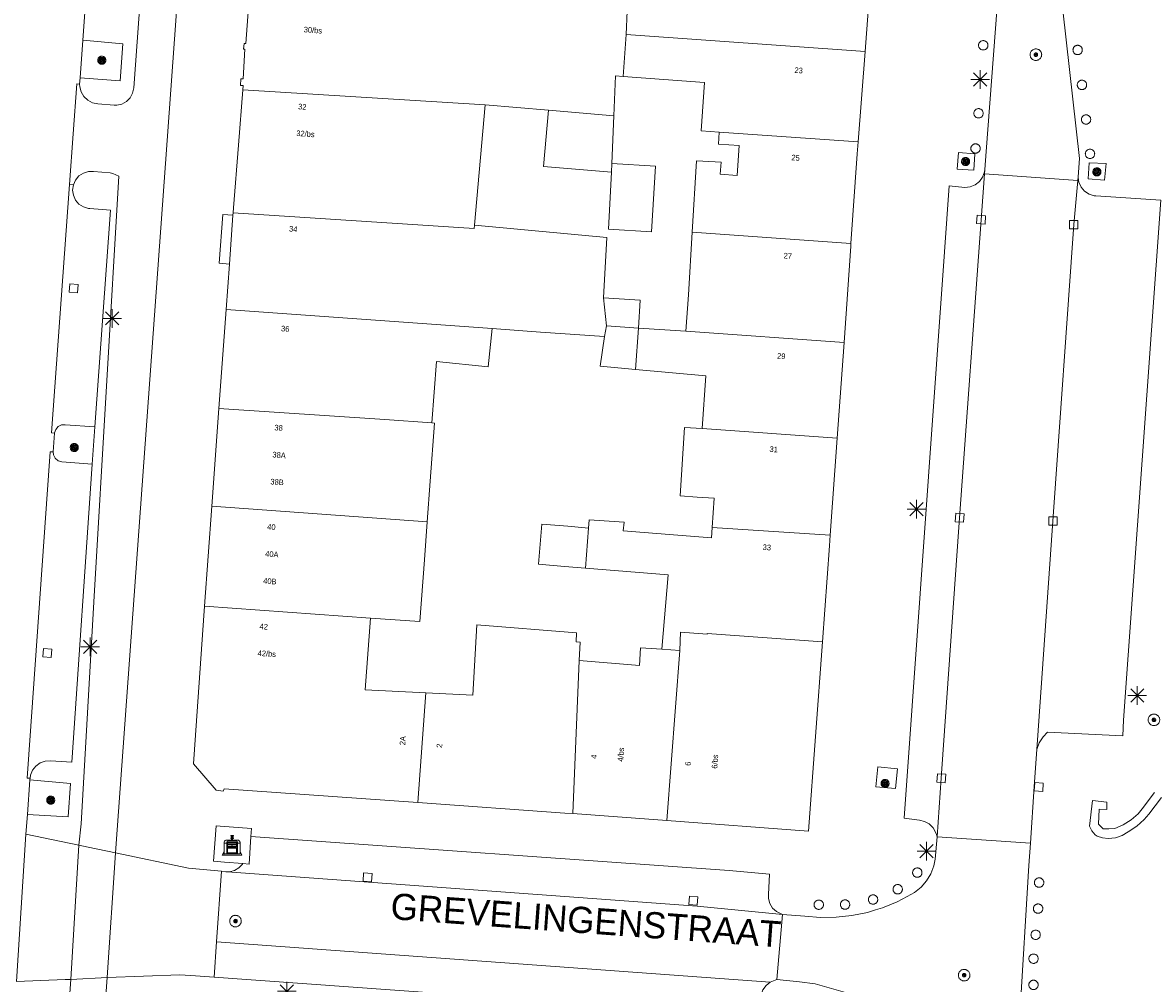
# Model space of a CAD drawing. Header units: metres. Extents: x 135779 to 137489, y 452643 to 455118.
# Tile 309 of 489: x 136289 to 136350, y 454232 to 454284. Entities that reach past the tile are written whole.
import ezdxf
from ezdxf.enums import TextEntityAlignment as Align

# ---------------------------------------------------------------- set-up
doc = ezdxf.new("R2010")
doc.units = ezdxf.units.M
for name, color, linetype, lineweight in [('KTop_BAK_Afval apart plaats', 96, 'Continuous', 13), ('KTop_NAR_Huisnummer (t)', 7, 'Continuous', 13), ('KTop_NAR_Huisnummer tijdelijk (t)', 7, 'Continuous', 13), ('KTop_OBW_Overig Plus', 1, 'Continuous', 13), ('KTop_ORL_Weg_Straatnaam (t)', 7, 'Continuous', 13), ('KTop_PAL_Afsluitpaal', 222, 'Continuous', 13), ('KTop_PAL_Lichtmast', 40, 'Continuous', 13), ('KTop_PND_Grondvlaksituatie van BAG-pand [tachy]', 1, 'Continuous', 13), ('KTop_PND_Pandscheiding', 40, 'Continuous', 13), ('KTop_PUT_Inspectie- of rioolput', 15, 'Continuous', 13), ('KTop_PUT_Kolk', 15, 'Continuous', 13), ('KTop_SHD_Muur', 15, 'Continuous', 13), ('KTop_VGO_Boom', 92, 'Continuous', 13), ('KTop_WGD_Fietspad', 40, 'Continuous', 13), ('KTop_WGD_Parkeervlak', 251, 'Continuous', 13), ('KTop_WGD_Rijbaan_Lokale weg', 251, 'Continuous', 13), ('KTop_WGD_Rijbaan_Lokale weg_verkeersdrempel', 40, 'Continuous', 13), ('KTop_WGD_Voetpad', 251, 'Continuous', 13)]:
    doc.layers.add(name, color=color, linetype=linetype, lineweight=lineweight)
doc.styles.add('Style-ROVU', font='ROVU.shx')
doc.styles.add('Style-ROVUCURSIEF', font='ROVUCURSIEF.shx')

# ---------------------------------------------------------------- blocks, each defined once
blk = doc.blocks.new('BAK_Afval_apart_plaats')
at = {"layer": 'KTop_BAK_Afval apart plaats'}
for p, q in [((-0.43, 0.141), (-0.425, 0.168)), ((-0.43, 0.118), (-0.43, 0.141)), ((-0.29, 0.118), (-0.43, 0.118)), ((-0.43, 0.118), (-0.43, -0.457)), ((-0.29, 0.118), (-0.43, 0.118)), ((-0.425, 0.168), (-0.416, 0.193)), ((-0.416, 0.193), (-0.403, 0.215)), ((-0.403, 0.215), (-0.384, 0.24)), ((-0.384, 0.24), (-0.364, 0.258)), ((-0.364, 0.258), (-0.342, 0.272)), ((-0.342, 0.272), (0, 0.272)), ((-0.282, 0.167), (-0.29, 0.146)), ((-0.282, 0.167), (-0.29, 0.146)), ((-0.29, 0.146), (-0.29, 0.118)), ((-0.29, 0.146), (-0.29, 0.118)), ((-0.29, -0.429), (-0.29, 0.118)), ((-0.29, 0.118), (-0.29, -0.429)), ((-0.273, 0.186), (-0.282, 0.167)), ((-0.273, 0.186), (-0.282, 0.167)), ((-0.248, 0.217), (-0.273, 0.186)), ((-0.248, 0.217), (-0.273, 0.186)), ((0.248, 0.217), (-0.248, 0.217)), ((0.248, 0.217), (-0.248, 0.217)), ((-0.242, 0.081), (-0.242, 0.153)), ((-0.242, 0.153), (0.242, 0.153)), ((0.242, 0.081), (-0.242, 0.081)), ((-0.242, 0.034), (-0.242, 0.081)), ((-0.242, 0.081), (0.242, 0.081)), ((-0.242, -0.059), (-0.242, 0.034)), ((-0.242, 0.034), (0.242, 0.034)), ((0.242, 0.034), (-0.242, 0.034)), ((-0.073, 0.513), (-0.072, 0.515)), ((-0.073, 0.513), (-0.073, 0.49)), ((-0.072, 0.511), (-0.073, 0.513)), ((-0.072, 0.511), (-0.073, 0.513)), ((-0.073, 0.49), (-0.072, 0.488)), ((-0.073, 0.399), (-0.073, 0.376)), ((-0.072, 0.397), (-0.073, 0.399)), ((-0.073, 0.376), (-0.072, 0.374)), ((-0.072, 0.515), (-0.071, 0.516)), ((-0.07, 0.51), (-0.072, 0.511)), ((-0.07, 0.51), (-0.072, 0.511)), ((-0.072, 0.488), (-0.07, 0.486)), ((-0.07, 0.396), (-0.072, 0.397)), ((-0.072, 0.374), (-0.07, 0.373)), ((-0.071, 0.516), (-0.07, 0.517)), ((-0.07, 0.517), (-0.067, 0.519)), ((-0.069, 0.509), (-0.07, 0.51)), ((-0.069, 0.509), (-0.07, 0.51)), ((-0.07, 0.486), (-0.069, 0.485)), ((-0.069, 0.395), (-0.07, 0.396)), ((-0.07, 0.373), (-0.069, 0.371)), ((-0.066, 0.507), (-0.069, 0.509)), ((-0.066, 0.507), (-0.069, 0.509)), ((-0.069, 0.485), (-0.066, 0.484)), ((-0.066, 0.394), (-0.069, 0.395)), ((-0.069, 0.371), (-0.066, 0.37)), ((-0.067, 0.519), (-0.065, 0.52)), ((-0.063, 0.506), (-0.066, 0.507)), ((-0.063, 0.506), (-0.066, 0.507)), ((-0.066, 0.484), (-0.063, 0.483)), ((-0.063, 0.392), (-0.066, 0.394)), ((-0.066, 0.37), (-0.063, 0.369)), ((-0.065, 0.52), (-0.061, 0.521)), ((-0.059, 0.505), (-0.063, 0.506)), ((-0.059, 0.505), (-0.063, 0.506)), ((-0.063, 0.483), (-0.059, 0.482)), ((-0.059, 0.391), (-0.063, 0.392)), ((-0.063, 0.369), (-0.059, 0.368)), ((-0.061, 0.521), (-0.055, 0.523)), ((-0.054, 0.504), (-0.059, 0.505)), ((-0.054, 0.504), (-0.059, 0.505)), ((-0.059, 0.482), (-0.054, 0.481)), ((-0.054, 0.39), (-0.059, 0.391)), ((-0.059, 0.368), (-0.054, 0.367)), ((-0.055, 0.523), (-0.049, 0.524)), ((-0.048, 0.503), (-0.054, 0.504)), ((-0.048, 0.503), (-0.054, 0.504)), ((-0.054, 0.481), (-0.048, 0.48)), ((-0.048, 0.389), (-0.054, 0.39)), ((-0.054, 0.367), (-0.048, 0.366)), ((-0.049, 0.524), (-0.043, 0.525)), ((-0.043, 0.502), (-0.048, 0.503)), ((-0.043, 0.502), (-0.048, 0.503)), ((-0.048, 0.48), (-0.043, 0.479)), ((-0.043, 0.388), (-0.048, 0.389)), ((-0.048, 0.366), (-0.043, 0.365)), ((-0.043, 0.525), (-0.035, 0.526)), ((-0.036, 0.501), (-0.043, 0.502)), ((-0.036, 0.501), (-0.043, 0.502)), ((-0.043, 0.479), (-0.036, 0.478)), ((-0.036, 0.388), (-0.043, 0.388)), ((-0.043, 0.365), (-0.036, 0.364)), ((-0.03, 0.501), (-0.036, 0.501)), ((-0.03, 0.501), (-0.036, 0.501)), ((-0.036, 0.478), (-0.03, 0.478)), ((-0.03, 0.387), (-0.036, 0.388)), ((-0.036, 0.364), (-0.03, 0.364)), ((-0.035, 0.526), (-0.029, 0.527)), ((-0.021, 0.5), (-0.03, 0.501)), ((-0.021, 0.5), (-0.03, 0.501)), ((-0.03, 0.478), (-0.028, 0.478)), ((-0.021, 0.387), (-0.03, 0.387)), ((-0.03, 0.364), (-0.028, 0.364)), ((-0.029, 0.527), (-0.023, 0.527)), ((-0.028, 0.478), (-0.021, 0.477)), ((-0.028, 0.468), (-0.028, 0.478)), ((-0.028, 0.478), (-0.021, 0.477)), ((-0.028, 0.4), (-0.028, 0.468)), ((-0.028, 0.468), (-0.021, 0.468)), ((-0.021, 0.468), (-0.028, 0.468)), ((-0.021, 0.4), (-0.028, 0.4)), ((-0.028, 0.364), (-0.021, 0.363)), ((-0.028, 0.355), (-0.028, 0.364)), ((-0.028, 0.364), (-0.021, 0.363)), ((-0.028, 0.272), (-0.028, 0.355)), ((-0.028, 0.355), (-0.021, 0.354)), ((-0.021, 0.354), (-0.028, 0.355)), ((0.028, 0.272), (-0.028, 0.272)), ((-0.023, 0.527), (-0.013, 0.528)), ((-0.014, 0.5), (-0.021, 0.5)), ((-0.014, 0.5), (-0.021, 0.5)), ((-0.021, 0.477), (-0.014, 0.477)), ((-0.021, 0.477), (-0.014, 0.477)), ((-0.021, 0.468), (-0.014, 0.468)), ((-0.014, 0.468), (-0.021, 0.468)), ((-0.014, 0.399), (-0.021, 0.4)), ((-0.014, 0.386), (-0.021, 0.387)), ((-0.021, 0.363), (-0.014, 0.363)), ((-0.021, 0.363), (-0.014, 0.363)), ((-0.021, 0.354), (-0.014, 0.354)), ((-0.014, 0.354), (-0.021, 0.354)), ((0, 0.5), (-0.014, 0.5)), ((0, 0.5), (-0.014, 0.5)), ((-0.014, 0.477), (0, 0.477)), ((-0.014, 0.477), (0, 0.477)), ((-0.014, 0.468), (0, 0.468)), ((0, 0.468), (-0.014, 0.468)), ((0, 0.399), (-0.014, 0.399)), ((0, 0.386), (-0.014, 0.386)), ((-0.014, 0.363), (0, 0.363)), ((-0.014, 0.363), (0, 0.363)), ((-0.014, 0.354), (0, 0.354)), ((0, 0.354), (-0.014, 0.354)), ((-0.013, 0.528), (-0.005, 0.528)), ((-0.005, 0.528), (0, 0.528)), ((0, 0.528), (0.005, 0.528)), ((0, 0.5), (0, 0.477)), ((0, 0.477), (0, 0.5)), ((0, 0.477), (0, 0.5)), ((0, 0.5), (0.014, 0.5)), ((0.014, 0.5), (0, 0.5)), ((0.014, 0.477), (0, 0.477)), ((0, 0.477), (0.014, 0.477)), ((0.014, 0.468), (0, 0.468)), ((0, 0.468), (0, 0.399)), ((0, 0.468), (0, 0.399)), ((0.014, 0.468), (0, 0.468)), ((0, 0.399), (0.014, 0.399)), ((0, 0.363), (0, 0.386)), ((0, 0.363), (0, 0.386)), ((0, 0.386), (0.014, 0.386)), ((0.014, 0.363), (0, 0.363)), ((0, 0.363), (0.014, 0.363)), ((0, 0.354), (0.014, 0.354)), ((0, 0.272), (0, 0.354)), ((0, 0.354), (0, 0.272)), ((0.014, 0.354), (0, 0.354)), ((0, 0.272), (0.342, 0.272)), ((0.028, 0.272), (0, 0.272)), ((0, 0.272), (0.028, 0.272)), ((0.005, 0.528), (0.013, 0.528)), ((0.013, 0.528), (0.023, 0.527)), ((0.014, 0.5), (0.021, 0.5)), ((0.021, 0.5), (0.014, 0.5)), ((0.021, 0.477), (0.014, 0.477)), ((0.014, 0.477), (0.021, 0.477)), ((0.021, 0.468), (0.014, 0.468)), ((0.021, 0.468), (0.014, 0.468)), ((0.014, 0.399), (0.021, 0.4)), ((0.014, 0.386), (0.021, 0.387)), ((0.021, 0.363), (0.014, 0.363)), ((0.014, 0.363), (0.021, 0.363)), ((0.014, 0.354), (0.021, 0.354)), ((0.021, 0.354), (0.014, 0.354)), ((0.021, 0.5), (0.03, 0.501)), ((0.03, 0.501), (0.021, 0.5)), ((0.028, 0.478), (0.021, 0.477)), ((0.021, 0.477), (0.028, 0.478)), ((0.021, 0.468), (0.028, 0.468)), ((0.028, 0.468), (0.021, 0.468)), ((0.028, 0.468), (0.021, 0.468)), ((0.021, 0.4), (0.028, 0.4)), ((0.021, 0.387), (0.03, 0.387)), ((0.028, 0.364), (0.021, 0.363)), ((0.021, 0.363), (0.028, 0.364)), ((0.021, 0.354), (0.028, 0.355)), ((0.028, 0.355), (0.021, 0.354)), ((0.023, 0.527), (0.029, 0.527)), ((0.03, 0.478), (0.028, 0.478)), ((0.028, 0.478), (0.028, 0.468)), ((0.028, 0.4), (0.028, 0.468)), ((0.03, 0.364), (0.028, 0.364)), ((0.028, 0.364), (0.028, 0.355)), ((0.028, 0.355), (0.028, 0.272)), ((0.029, 0.527), (0.035, 0.526)), ((0.03, 0.501), (0.036, 0.501)), ((0.036, 0.501), (0.03, 0.501)), ((0.036, 0.478), (0.03, 0.478)), ((0.03, 0.387), (0.036, 0.388)), ((0.036, 0.364), (0.03, 0.364)), ((0.035, 0.526), (0.043, 0.525)), ((0.036, 0.501), (0.043, 0.502)), ((0.043, 0.502), (0.036, 0.501)), ((0.043, 0.479), (0.036, 0.478)), ((0.036, 0.388), (0.043, 0.388)), ((0.043, 0.365), (0.036, 0.364)), ((0.043, 0.525), (0.049, 0.524)), ((0.043, 0.502), (0.048, 0.503)), ((0.048, 0.503), (0.043, 0.502)), ((0.048, 0.48), (0.043, 0.479)), ((0.043, 0.388), (0.048, 0.389)), ((0.048, 0.366), (0.043, 0.365)), ((0.048, 0.503), (0.054, 0.504)), ((0.054, 0.504), (0.048, 0.503)), ((0.054, 0.481), (0.048, 0.48)), ((0.048, 0.389), (0.054, 0.39)), ((0.054, 0.367), (0.048, 0.366)), ((0.049, 0.524), (0.055, 0.523)), ((0.054, 0.504), (0.059, 0.505)), ((0.059, 0.505), (0.054, 0.504)), ((0.059, 0.482), (0.054, 0.481)), ((0.054, 0.39), (0.059, 0.391)), ((0.059, 0.368), (0.054, 0.367)), ((0.055, 0.523), (0.061, 0.521)), ((0.059, 0.505), (0.063, 0.506)), ((0.063, 0.506), (0.059, 0.505)), ((0.063, 0.483), (0.059, 0.482)), ((0.059, 0.391), (0.063, 0.392)), ((0.063, 0.369), (0.059, 0.368)), ((0.061, 0.521), (0.065, 0.52)), ((0.063, 0.506), (0.066, 0.507)), ((0.066, 0.507), (0.063, 0.506)), ((0.066, 0.484), (0.063, 0.483)), ((0.063, 0.392), (0.066, 0.394)), ((0.066, 0.37), (0.063, 0.369)), ((0.065, 0.52), (0.067, 0.519)), ((0.066, 0.507), (0.069, 0.509)), ((0.069, 0.509), (0.066, 0.507)), ((0.069, 0.485), (0.066, 0.484)), ((0.066, 0.394), (0.069, 0.395)), ((0.069, 0.371), (0.066, 0.37)), ((0.067, 0.519), (0.07, 0.517)), ((0.069, 0.509), (0.07, 0.51)), ((0.07, 0.51), (0.069, 0.509)), ((0.07, 0.486), (0.069, 0.485)), ((0.069, 0.395), (0.07, 0.396)), ((0.07, 0.373), (0.069, 0.371)), ((0.07, 0.517), (0.071, 0.516)), ((0.07, 0.51), (0.072, 0.511)), ((0.072, 0.511), (0.07, 0.51)), ((0.072, 0.488), (0.07, 0.486)), ((0.07, 0.396), (0.072, 0.397)), ((0.072, 0.374), (0.07, 0.373)), ((0.071, 0.516), (0.072, 0.515)), ((0.072, 0.515), (0.073, 0.513)), ((0.072, 0.511), (0.073, 0.513)), ((0.073, 0.513), (0.072, 0.511)), ((0.073, 0.49), (0.072, 0.488)), ((0.072, 0.397), (0.073, 0.399)), ((0.073, 0.376), (0.072, 0.374)), ((0.073, 0.513), (0.073, 0.49)), ((0.073, 0.399), (0.073, 0.376)), ((0.242, 0.153), (0.242, 0.081)), ((0.242, 0.081), (0.242, 0.034)), ((0.242, 0.034), (0.242, -0.059)), ((0.273, 0.186), (0.248, 0.217)), ((0.273, 0.186), (0.248, 0.217)), ((0.282, 0.167), (0.273, 0.186)), ((0.282, 0.167), (0.273, 0.186)), ((0.29, 0.146), (0.282, 0.167)), ((0.29, 0.146), (0.282, 0.167)), ((0.29, 0.118), (0.29, 0.146)), ((0.29, 0.118), (0.29, 0.146)), ((0.43, 0.118), (0.29, 0.118)), ((0.29, 0.118), (0.29, -0.429)), ((0.43, 0.118), (0.29, 0.118)), ((0.29, -0.429), (0.29, 0.118)), ((0.342, 0.272), (0.364, 0.258)), ((0.364, 0.258), (0.384, 0.24)), ((0.384, 0.24), (0.403, 0.215)), ((0.403, 0.215), (0.416, 0.193)), ((0.416, 0.193), (0.425, 0.168)), ((0.425, 0.168), (0.43, 0.141)), ((0.43, 0.141), (0.43, 0.118)), ((0.43, -0.457), (0.43, 0.118)), ((-0.528, -0.528), (-0.43, -0.332)), ((0.528, -0.528), (-0.528, -0.528)), ((-0.43, -0.332), (-0.43, -0.457)), ((-0.43, -0.457), (0.43, -0.457)), ((-0.43, -0.457), (0.43, -0.457)), ((0.29, -0.429), (-0.29, -0.429)), ((-0.29, -0.429), (0.29, -0.429)), ((0.242, -0.059), (-0.242, -0.059)), ((-0.242, -0.059), (-0.242, -0.092)), ((0.242, -0.059), (-0.242, -0.059)), ((-0.242, -0.092), (0.242, -0.092)), ((-0.242, -0.11), (-0.242, -0.092)), ((-0.242, -0.092), (0.242, -0.092)), ((0.242, -0.11), (-0.242, -0.11)), ((0.242, -0.11), (-0.242, -0.11)), ((-0.242, -0.147), (0.242, -0.147)), ((-0.242, -0.41), (-0.242, -0.147)), ((0.242, -0.41), (-0.242, -0.41)), ((0.242, -0.11), (0.242, -0.059)), ((0.242, -0.092), (0.242, -0.11)), ((0.242, -0.092), (0.242, -0.11)), ((0.242, -0.147), (0.242, -0.41)), ((0.43, -0.457), (0.43, -0.332)), ((0.43, -0.332), (0.528, -0.528))]:
    blk.add_line(p, q, dxfattribs=at)
at = {"layer": 'KTop_BAK_Afval apart plaats', "flags": 128}
blk.add_lwpolyline([(0.029, 0.413), (0.035, 0.412), (0.043, 0.411), (0.049, 0.41), (0.055, 0.409), (0.061, 0.407), (0.065, 0.406), (0.067, 0.405), (0.07, 0.403), (0.071, 0.402), (0.072, 0.401), (0.073, 0.399), (0.072, 0.397), (0.07, 0.396), (0.069, 0.395), (0.066, 0.394), (0.063, 0.392), (0.059, 0.391), (0.054, 0.39), (0.048, 0.389), (0.043, 0.388), (0.036, 0.388), (0.03, 0.387), (0.021, 0.387), (0.014, 0.386), (0, 0.386), (-0.014, 0.386), (-0.021, 0.387), (-0.03, 0.387), (-0.036, 0.388), (-0.043, 0.388), (-0.048, 0.389), (-0.054, 0.39), (-0.059, 0.391), (-0.063, 0.392), (-0.066, 0.394), (-0.069, 0.395), (-0.07, 0.396), (-0.072, 0.397), (-0.073, 0.399), (-0.072, 0.401), (-0.071, 0.402), (-0.07, 0.403), (-0.067, 0.405), (-0.065, 0.406), (-0.061, 0.407), (-0.055, 0.409), (-0.049, 0.41), (-0.043, 0.411), (-0.035, 0.412), (-0.029, 0.413), (-0.028, 0.413), (-0.028, 0.4), (-0.021, 0.4), (-0.014, 0.399), (0, 0.399), (0.014, 0.399), (0.021, 0.4), (0.028, 0.4), (0.028, 0.413), (0.029, 0.413), (0.028, 0.413)], dxfattribs=at)
at = {"layer": 'KTop_BAK_Afval apart plaats'}
for p in [(0, 0), (-0.43, -0.457)]:
    blk.add_point(p, dxfattribs=at)
blk = doc.blocks.new('PAL_Lichtmast')
at = {"layer": 'KTop_PAL_Lichtmast'}
for p, q in [((-0.354, -0.354), (0.354, 0.354)), ((0.354, -0.354), (-0.354, 0.354)), ((0, -0.5), (0, 0.5)), ((-0.5, 0), (0.5, 0))]:
    blk.add_line(p, q, dxfattribs=at)
blk = doc.blocks.new('PAL_Afsluitpaal')
at = {"layer": 'KTop_PAL_Afsluitpaal', "flags": 128}
blk.add_lwpolyline([(0.25, 0), (0.249, 0.026), (0.245, 0.052), (0.238, 0.077), (0.228, 0.102), (0.217, 0.125), (0.202, 0.147), (0.186, 0.167), (0.167, 0.186), (0.147, 0.202), (0.125, 0.217), (0.102, 0.228), (0.077, 0.238), (0.052, 0.245), (0.026, 0.249), (0, 0.25), (-0.026, 0.249), (-0.052, 0.245), (-0.077, 0.238), (-0.102, 0.228), (-0.125, 0.217), (-0.147, 0.202), (-0.167, 0.186), (-0.186, 0.167), (-0.202, 0.147), (-0.217, 0.125), (-0.228, 0.102), (-0.238, 0.077), (-0.245, 0.052), (-0.249, 0.026), (-0.25, 0), (-0.249, -0.026), (-0.245, -0.052), (-0.238, -0.077), (-0.228, -0.102), (-0.217, -0.125), (-0.202, -0.147), (-0.186, -0.167), (-0.167, -0.186), (-0.147, -0.202), (-0.125, -0.217), (-0.102, -0.228), (-0.077, -0.238), (-0.052, -0.245), (-0.026, -0.249), (0, -0.25), (0.026, -0.249), (0.052, -0.245), (0.077, -0.238), (0.102, -0.228), (0.125, -0.217), (0.147, -0.202), (0.167, -0.186), (0.186, -0.167), (0.202, -0.147), (0.217, -0.125), (0.228, -0.102), (0.238, -0.077), (0.245, -0.052), (0.249, -0.026), (0.25, 0)], dxfattribs=at)
blk = doc.blocks.new('PUT_Inspectie-_of_rioolput')
at = {"layer": 'KTop_PUT_Inspectie- of rioolput', "flags": 128}
for points in [[(0.31, 0), (0.308, 0.032), (0.303, 0.064), (0.294, 0.095), (0.283, 0.126), (0.268, 0.155), (0.25, 0.182), (0.23, 0.207), (0.207, 0.23), (0.182, 0.25), (0.154, 0.268), (0.126, 0.283), (0.095, 0.294), (0.064, 0.303), (0.032, 0.308), (0, 0.309), (-0.032, 0.308), (-0.064, 0.303), (-0.096, 0.294), (-0.126, 0.283), (-0.155, 0.268), (-0.182, 0.25), (-0.207, 0.23), (-0.23, 0.207), (-0.25, 0.182), (-0.268, 0.154), (-0.283, 0.126), (-0.294, 0.095), (-0.303, 0.064), (-0.308, 0.032), (-0.309, 0), (-0.308, -0.032), (-0.303, -0.064), (-0.294, -0.096), (-0.283, -0.126), (-0.268, -0.155), (-0.25, -0.182), (-0.23, -0.207), (-0.207, -0.23), (-0.182, -0.25), (-0.155, -0.268), (-0.126, -0.283), (-0.096, -0.294), (-0.064, -0.303), (-0.032, -0.308), (0, -0.309), (0.032, -0.308), (0.064, -0.303), (0.095, -0.294), (0.126, -0.283), (0.155, -0.268), (0.182, -0.25), (0.207, -0.23), (0.23, -0.207), (0.25, -0.182), (0.268, -0.155), (0.283, -0.126), (0.294, -0.096), (0.303, -0.064), (0.308, -0.032), (0.31, 0)], [(0.095, 0), (0.094, 0.009), (0.092, 0.019), (0.09, 0.029), (0.086, 0.038), (0.082, 0.047), (0.076, 0.055), (0.07, 0.063), (0.063, 0.07), (0.055, 0.076), (0.047, 0.082), (0.038, 0.086), (0.029, 0.09), (0.019, 0.092), (0.009, 0.094), (0, 0.094), (-0.01, 0.094), (-0.02, 0.092), (-0.029, 0.09), (-0.039, 0.086), (-0.048, 0.082), (-0.056, 0.076), (-0.064, 0.07), (-0.071, 0.063), (-0.077, 0.055), (-0.082, 0.047), (-0.087, 0.038), (-0.09, 0.029), (-0.093, 0.019), (-0.094, 0.009), (-0.095, 0), (-0.094, -0.01), (-0.093, -0.02), (-0.09, -0.029), (-0.087, -0.039), (-0.082, -0.048), (-0.077, -0.056), (-0.071, -0.064), (-0.064, -0.071), (-0.056, -0.077), (-0.047, -0.082), (-0.039, -0.087), (-0.029, -0.09), (-0.02, -0.093), (-0.01, -0.094), (0, -0.095), (0.009, -0.094), (0.019, -0.093), (0.029, -0.09), (0.038, -0.087), (0.047, -0.082), (0.055, -0.077), (0.063, -0.071), (0.07, -0.064), (0.076, -0.056), (0.082, -0.047), (0.086, -0.039), (0.09, -0.029), (0.092, -0.02), (0.094, -0.01), (0.095, 0)], [(0.035, 0), (0.034, 0.003), (0.034, 0.007), (0.033, 0.01), (0.031, 0.014), (0.03, 0.017), (0.028, 0.02), (0.026, 0.023), (0.023, 0.026), (0.02, 0.028), (0.017, 0.03), (0.014, 0.031), (0.01, 0.033), (0.007, 0.034), (0.003, 0.034), (0, 0.034), (-0.004, 0.034), (-0.007, 0.034), (-0.011, 0.033), (-0.014, 0.031), (-0.018, 0.03), (-0.021, 0.028), (-0.023, 0.026), (-0.026, 0.023), (-0.028, 0.02), (-0.03, 0.017), (-0.032, 0.014), (-0.033, 0.01), (-0.034, 0.007), (-0.035, 0.003), (-0.035, 0), (-0.035, -0.004), (-0.034, -0.007), (-0.033, -0.011), (-0.032, -0.014), (-0.03, -0.018), (-0.028, -0.021), (-0.026, -0.023), (-0.023, -0.026), (-0.021, -0.028), (-0.017, -0.03), (-0.014, -0.032), (-0.011, -0.033), (-0.007, -0.034), (-0.004, -0.035), (0, -0.035), (0.003, -0.035), (0.007, -0.034), (0.01, -0.033), (0.014, -0.032), (0.017, -0.03), (0.02, -0.028), (0.023, -0.026), (0.026, -0.023), (0.028, -0.021), (0.03, -0.017), (0.031, -0.014), (0.033, -0.011), (0.034, -0.007), (0.034, -0.004), (0.035, 0)], [(0.01, 0.02), (0.007, 0.02), (0.005, 0.021), (0.003, 0.022), (0.001, 0.022), (-0.001, 0.022), (-0.004, 0.022), (-0.006, 0.021), (-0.008, 0.02), (-0.01, 0.019), (-0.012, 0.018), (-0.014, 0.017), (-0.016, 0.015), (-0.017, 0.013), (-0.019, 0.012), (-0.02, 0.009), (-0.021, 0.007), (-0.022, 0.005), (-0.022, 0.003), (-0.022, 0.001), (-0.022, -0.001), (-0.022, -0.004), (-0.022, -0.006), (-0.021, -0.008), (-0.02, -0.01), (-0.019, -0.012), (-0.017, -0.014), (-0.016, -0.016), (-0.014, -0.017), (-0.012, -0.019), (-0.01, -0.02), (-0.008, -0.021), (-0.006, -0.022), (-0.003, -0.022), (-0.001, -0.022), (0.001, -0.022), (0.003, -0.022), (0.005, -0.022), (0.008, -0.021), (0.01, -0.02), (0.012, -0.019), (0.014, -0.017), (0.015, -0.016), (0.017, -0.014), (0.018, -0.012), (0.02, -0.01), (0.02, -0.008), (0.021, -0.006), (0.022, -0.003), (0.022, -0.001), (0.022, 0.001), (0.022, 0.003), (0.021, 0.005), (0.02, 0.008), (0.019, 0.01), (0.018, 0.012), (0.017, 0.014), (0.015, 0.015), (0.013, 0.017), (0.012, 0.018), (0.01, 0.02)]]:
    blk.add_lwpolyline(points, dxfattribs=at)
blk = doc.blocks.new('PUT_Kolk')
at = {"layer": 'KTop_PUT_Kolk', "flags": 128}
blk.add_lwpolyline([(0.225, -0.225), (0.225, 0.225), (-0.225, 0.225), (-0.225, -0.225), (0.225, -0.225)], dxfattribs=at)
blk = doc.blocks.new('VGO_Boom')
at = {"layer": 'KTop_VGO_Boom', "flags": 128}
for points in [[(0.215, 0), (0.214, 0.022), (0.21, 0.045), (0.204, 0.066), (0.196, 0.087), (0.186, 0.108), (0.174, 0.126), (0.16, 0.144), (0.144, 0.16), (0.126, 0.174), (0.107, 0.186), (0.087, 0.196), (0.066, 0.204), (0.045, 0.21), (0.022, 0.214), (-0.001, 0.215), (-0.023, 0.214), (-0.045, 0.21), (-0.067, 0.204), (-0.088, 0.196), (-0.108, 0.186), (-0.127, 0.174), (-0.144, 0.16), (-0.16, 0.144), (-0.174, 0.126), (-0.187, 0.107), (-0.197, 0.087), (-0.205, 0.066), (-0.211, 0.045), (-0.214, 0.022), (-0.215, -0.001), (-0.214, -0.023), (-0.211, -0.045), (-0.205, -0.067), (-0.197, -0.088), (-0.187, -0.108), (-0.174, -0.127), (-0.16, -0.144), (-0.144, -0.16), (-0.127, -0.174), (-0.108, -0.187), (-0.088, -0.197), (-0.067, -0.205), (-0.045, -0.211), (-0.023, -0.214), (0, -0.215), (0.022, -0.214), (0.045, -0.211), (0.066, -0.205), (0.087, -0.197), (0.108, -0.187), (0.126, -0.174), (0.144, -0.16), (0.16, -0.144), (0.174, -0.127), (0.186, -0.108), (0.196, -0.088), (0.204, -0.067), (0.21, -0.045), (0.214, -0.023), (0.215, -0.001)], [(0.155, 0), (0.154, 0.016), (0.152, 0.032), (0.147, 0.048), (0.142, 0.063), (0.134, 0.078), (0.125, 0.091), (0.115, 0.104), (0.104, 0.115), (0.091, 0.125), (0.077, 0.134), (0.063, 0.142), (0.048, 0.147), (0.032, 0.152), (0.016, 0.154), (-0.001, 0.155), (-0.017, 0.154), (-0.033, 0.152), (-0.048, 0.147), (-0.064, 0.142), (-0.078, 0.134), (-0.092, 0.125), (-0.104, 0.115), (-0.116, 0.104), (-0.126, 0.091), (-0.135, 0.077), (-0.142, 0.063), (-0.148, 0.048), (-0.152, 0.032), (-0.155, 0.016), (-0.155, -0.001), (-0.155, -0.017), (-0.152, -0.033), (-0.148, -0.048), (-0.142, -0.064), (-0.135, -0.078), (-0.126, -0.092), (-0.116, -0.104), (-0.104, -0.116), (-0.092, -0.126), (-0.078, -0.135), (-0.064, -0.142), (-0.048, -0.148), (-0.033, -0.152), (-0.017, -0.155), (0, -0.155), (0.016, -0.155), (0.032, -0.152), (0.048, -0.148), (0.063, -0.142), (0.078, -0.135), (0.091, -0.126), (0.104, -0.116), (0.115, -0.104), (0.125, -0.092), (0.134, -0.078), (0.142, -0.064), (0.147, -0.048), (0.152, -0.033), (0.154, -0.017), (0.155, -0.001)], [(0.095, 0), (0.094, 0.01), (0.093, 0.02), (0.09, 0.029), (0.087, 0.039), (0.082, 0.048), (0.077, 0.056), (0.071, 0.064), (0.064, 0.071), (0.056, 0.077), (0.047, 0.082), (0.039, 0.087), (0.029, 0.09), (0.02, 0.093), (0.01, 0.094), (-0.001, 0.095), (-0.01, 0.094), (-0.02, 0.093), (-0.03, 0.09), (-0.039, 0.087), (-0.048, 0.082), (-0.056, 0.077), (-0.064, 0.071), (-0.071, 0.064), (-0.077, 0.056), (-0.083, 0.047), (-0.087, 0.039), (-0.091, 0.029), (-0.093, 0.02), (-0.095, 0.01), (-0.095, -0.001), (-0.095, -0.01), (-0.093, -0.02), (-0.091, -0.03), (-0.087, -0.039), (-0.083, -0.048), (-0.077, -0.056), (-0.071, -0.064), (-0.064, -0.071), (-0.056, -0.077), (-0.048, -0.083), (-0.039, -0.087), (-0.03, -0.091), (-0.02, -0.093), (-0.01, -0.095), (0, -0.095), (0.01, -0.095), (0.02, -0.093), (0.029, -0.091), (0.039, -0.087), (0.048, -0.083), (0.056, -0.077), (0.064, -0.071), (0.071, -0.064), (0.077, -0.056), (0.082, -0.048), (0.087, -0.039), (0.09, -0.03), (0.093, -0.02), (0.094, -0.01), (0.095, -0.001)], [(0.035, 0), (0.035, 0.004), (0.034, 0.007), (0.033, 0.011), (0.032, 0.014), (0.03, 0.018), (0.028, 0.021), (0.026, 0.023), (0.023, 0.026), (0.021, 0.028), (0.017, 0.03), (0.014, 0.032), (0.011, 0.033), (0.007, 0.034), (0.004, 0.035), (-0.001, 0.035), (-0.004, 0.035), (-0.008, 0.034), (-0.011, 0.033), (-0.015, 0.032), (-0.018, 0.03), (-0.021, 0.028), (-0.024, 0.026), (-0.027, 0.023), (-0.029, 0.021), (-0.031, 0.017), (-0.032, 0.014), (-0.034, 0.011), (-0.035, 0.007), (-0.035, 0.004), (-0.035, -0.001), (-0.035, -0.004), (-0.035, -0.008), (-0.034, -0.011), (-0.032, -0.015), (-0.031, -0.018), (-0.029, -0.021), (-0.027, -0.024), (-0.024, -0.027), (-0.021, -0.029), (-0.018, -0.031), (-0.015, -0.032), (-0.011, -0.034), (-0.008, -0.035), (-0.004, -0.035), (0, -0.035), (0.004, -0.035), (0.007, -0.035), (0.011, -0.034), (0.014, -0.032), (0.018, -0.031), (0.021, -0.029), (0.023, -0.027), (0.026, -0.024), (0.028, -0.021), (0.03, -0.018), (0.032, -0.015), (0.033, -0.011), (0.034, -0.008), (0.035, -0.004), (0.035, 0)]]:
    blk.add_lwpolyline(points, dxfattribs=at)

msp = doc.modelspace()

# ---------------------------------------------------------------- linework, layer by layer
at = {"layer": 'KTop_OBW_Overig Plus', "flags": 128}
msp.add_lwpolyline([(136320.629, 454275.559), (136320.455, 454272.509), (136322.768, 454272.376), (136322.969, 454275.89), (136320.648, 454276.023)], dxfattribs=at)
at = {"layer": 'KTop_PND_Grondvlaksituatie van BAG-pand [tachy]', "flags": 128}
for points in [[(136334.185, 454282.014), (136334.517, 454286.349)], [(136301.219, 454285.549), (136301.205, 454285.364), (136301.275, 454285.355), (136301.066, 454282.453), (136300.986, 454282.447), (136300.935, 454282.137), (136301.015, 454282.138), (136300.917, 454280.563), (136300.807, 454280.553), (136300.791, 454280.19), (136300.925, 454280.19), (136300.907, 454279.967)], [(136333.816, 454277.187), (136334.185, 454282.014)], [(136320.752, 454278.583), (136320.838, 454280.709), (136321.245, 454280.679)], [(136321.245, 454280.679), (136325.6, 454280.362), (136325.415, 454277.773), (136326.383, 454277.704)], [(136300.907, 454279.967), (136300.672, 454276.999), (136300.407, 454273.649), (136300.388, 454273.39)], [(136313.298, 454272.718), (136313.87, 454279.158)], [(136313.87, 454279.158), (136317.258, 454278.873)], [(136317.258, 454278.873), (136316.991, 454275.865), (136320.629, 454275.559)], [(136320.648, 454276.023), (136320.752, 454278.583)], [(136326.383, 454277.704), (136326.337, 454277.056), (136327.455, 454276.988), (136327.341, 454275.392), (136326.432, 454275.447), (136326.479, 454276.105), (136326.168, 454276.121), (136325.161, 454276.172), (136324.937, 454272.357)], [(136333.428, 454271.742), (136333.766, 454276.537), (136333.816, 454277.187)], [(136320.629, 454275.559), (136320.648, 454276.023)], [(136300.388, 454273.39), (136300.378, 454273.256)], [(136300.378, 454273.256), (136300.189, 454270.644)], [(136320.189, 454268.834), (136320.366, 454272.075), (136313.298, 454272.718)], [(136324.937, 454272.357), (136324.74, 454268.994), (136324.601, 454267.048)], [(136333.068, 454266.453), (136333.418, 454271.595), (136333.428, 454271.742)], [(136300.189, 454270.644), (136300.013, 454268.208)], [(136322.058, 454267.221), (136322.161, 454268.707), (136320.189, 454268.834)], [(136300.013, 454268.208), (136299.631, 454262.927)], [(136311.021, 454262.152), (136311.261, 454265.431), (136314.024, 454265.149), (136314.233, 454267.194)], [(136314.233, 454267.194), (136316.821, 454267.002), (136320.25, 454266.779)], [(136320.25, 454266.779), (136320.017, 454265.175), (136321.904, 454265.005)], [(136324.601, 454267.048), (136322.058, 454267.221)], [(136332.688, 454261.324), (136333.068, 454266.453)], [(136321.904, 454265.005), (136325.666, 454264.666), (136325.465, 454261.84)], [(136299.631, 454262.927), (136299.252, 454257.691)], [(136310.766, 454256.86), (136310.928, 454259.034), (136311.16, 454262.142), (136311.021, 454262.152)], [(136325.465, 454261.84), (136324.522, 454261.905), (136324.291, 454258.242), (136325.204, 454258.177), (136326.113, 454258.124), (136326.001, 454256.546)], [(136332.32, 454256.144), (136332.688, 454261.324)], [(136299.252, 454257.691), (136298.866, 454252.348)], [(136307.726, 454251.708), (136310.367, 454251.517), (136310.614, 454254.824), (136310.766, 454256.86)], [(136319.396, 454256.525), (136318.29, 454256.622), (136316.9, 454256.737), (136316.723, 454254.59), (136318.113, 454254.475), (136319.239, 454254.381)], [(136326.001, 454256.546), (136325.962, 454255.994), (136321.246, 454256.38), (136321.291, 454256.846), (136319.43, 454256.965), (136319.396, 454256.525)], [(136331.906, 454250.434), (136332.28, 454255.574), (136332.32, 454256.144)], [(136319.239, 454254.381), (136323.647, 454254.015), (136323.319, 454250.035)], [(136298.866, 454252.348), (136298.268, 454243.912), (136299.478, 454242.496), (136299.857, 454242.442), (136299.906, 454242.571), (136310.272, 454241.836)], [(136310.689, 454247.704), (136307.445, 454247.864), (136307.726, 454251.708)], [(136318.894, 454249.436), (136318.944, 454250.416), (136318.734, 454250.433), (136318.759, 454250.917), (136313.429, 454251.338), (136313.211, 454247.579), (136310.689, 454247.704)], [(136323.576, 454240.874), (136331.165, 454240.311), (136331.906, 454250.434)], [(136323.319, 454250.035), (136322.173, 454250.115), (136322.125, 454249.171), (136318.894, 454249.436)], [(136310.272, 454241.836), (136318.129, 454241.279), (136318.547, 454241.248)], [(136318.547, 454241.248), (136323.576, 454240.874)]]:
    msp.add_lwpolyline(points, dxfattribs=at)
at = {"layer": 'KTop_PND_Pandscheiding', "flags": 128}
for points in [[(136321.464, 454284.17), (136321.401, 454282.927)], [(136321.401, 454282.927), (136321.245, 454280.679)], [(136334.185, 454282.014), (136321.401, 454282.927)], [(136313.87, 454279.158), (136300.907, 454279.967)], [(136320.752, 454278.583), (136317.258, 454278.873)], [(136326.383, 454277.704), (136333.816, 454277.187)], [(136300.388, 454273.39), (136313.282, 454272.541), (136313.298, 454272.718)], [(136333.428, 454271.742), (136324.937, 454272.357)], [(136320.189, 454268.834), (136320.357, 454267.337)], [(136314.233, 454267.194), (136300.013, 454268.208)], [(136320.357, 454267.337), (136320.25, 454266.779)], [(136320.357, 454267.337), (136322.058, 454267.221)], [(136321.904, 454265.005), (136322.058, 454267.221)], [(136324.601, 454267.048), (136333.068, 454266.453)], [(136299.631, 454262.927), (136308.505, 454262.336), (136311.021, 454262.152)], [(136332.688, 454261.324), (136325.465, 454261.84)], [(136299.252, 454257.691), (136310.766, 454256.86)], [(136319.239, 454254.381), (136319.396, 454256.525)], [(136326.001, 454256.546), (136332.32, 454256.144)], [(136298.866, 454252.348), (136307.726, 454251.708)], [(136331.906, 454250.434), (136325.735, 454250.885), (136325.732, 454250.848), (136324.318, 454250.947), (136324.268, 454249.968)], [(136324.268, 454249.968), (136323.319, 454250.035)], [(136323.576, 454240.874), (136324.268, 454249.968)], [(136318.894, 454249.436), (136318.547, 454241.248)], [(136310.689, 454247.704), (136310.272, 454241.836)]]:
    msp.add_lwpolyline(points, dxfattribs=at)
at = {"layer": 'KTop_SHD_Muur', "flags": 128}
msp.add_lwpolyline([(136349.665, 454242.372), (136348.999, 454241.499), (136348.778, 454241.239), (136348.409, 454240.908), (136347.992, 454240.641), (136347.537, 454240.444), (136347.227, 454240.427), (136346.917, 454240.439), (136346.665, 454240.683), (136346.71, 454241.493), (136347.115, 454241.466), (136347.117, 454241.866), (136346.352, 454241.951), (136346.182, 454240.569), (136346.305, 454240.319), (136346.494, 454240.114), (136346.595, 454240.042), (136346.884, 454239.945), (136347.186, 454239.909), (136347.566, 454239.953), (136347.928, 454240.075), (136348.258, 454240.27), (136348.717, 454240.578), (136349.112, 454240.937), (136349.351, 454241.219), (136350.029, 454242.109)], dxfattribs=at)
at = {"layer": 'KTop_WGD_Fietspad', "flags": 128}
for points in [[(136299.851, 454346.069), (136295.07, 454280.07), (136295.013, 454279.795), (136294.881, 454279.546), (136294.685, 454279.345), (136294.44, 454279.206), (136294.166, 454279.142), (136294.02, 454279.14), (136293.15, 454279.21), (136292.868, 454279.27), (136292.613, 454279.405), (136292.405, 454279.605), (136292.259, 454279.854), (136292.187, 454280.133), (136292.18, 454280.27)], [(136294.104, 454239.141), (136296.856, 454277.26), (136298.53, 454300.44), (136299.58, 454314.78), (136301.841, 454346.288)], [(136291.844, 454274.885), (136291.96, 454275.142), (136292.143, 454275.357), (136292.378, 454275.512), (136292.648, 454275.595), (136292.93, 454275.6), (136293.81, 454275.52), (136293.964, 454275.488), (136294.27, 454275.348), (136292.964, 454252.887), (136292.255, 454240.696), (136292.131, 454239.552)], [(136291.844, 454274.885), (136291.641, 454274.898)], [(136292.131, 454239.552), (136292.637, 454239.447), (136294.104, 454239.141)], [(136291.703, 454232.38), (136289.659, 454204.167), (136289.357, 454200), (136284.915, 454138.702), (136283.71, 454122.115), (136281.907, 454097.29), (136280.678, 454080.366), (136280.581, 454079.432)], [(136282.644, 454079.574), (136282.63, 454079.75), (136282.6, 454080.18), (136285.667, 454121.97), (136285.667, 454121.971), (136287.012, 454140.302), (136291.314, 454200), (136291.609, 454204.094), (136293.655, 454232.479)], [(136293.655, 454232.479), (136291.703, 454232.38)]]:
    msp.add_lwpolyline(points, dxfattribs=at)
at = {"layer": 'KTop_WGD_Parkeervlak', "flags": 128}
for points in [[(136293, 454261.94), (136291.4, 454262.05), (136291.204, 454262.04), (136291.027, 454261.953), (136290.9, 454261.804), (136290.841, 454261.616), (136290.84, 454261.6)], [(136290.77, 454260.6), (136290.787, 454260.436), (136290.876, 454260.256), (136291.029, 454260.123), (136291.22, 454260.06), (136292.85, 454259.94)], [(136300.901, 454238.572), (136301.238, 454238.545), (136301.337, 454240.026)]]:
    msp.add_lwpolyline(points, dxfattribs=at)
at = {"layer": 'KTop_WGD_Rijbaan_Lokale weg', "flags": 128}
for points in [[(136292.57, 454285.62), (136292.351, 454282.619)], [(136292.351, 454282.619), (136292.205, 454280.61)], [(136292.18, 454280.27), (136292.03, 454280.28), (136291.837, 454277.604), (136291.641, 454274.898)], [(136292.205, 454280.61), (136292.18, 454280.27)], [(136338.045, 454239.999), (136338.26, 454243.14), (136339.24, 454257.07), (136340.39, 454273.02), (136340.574, 454275.479)], [(136345.553, 454275.123), (136340.574, 454275.479)], [(136291.641, 454274.898), (136290.68, 454261.61), (136290.84, 454261.6)], [(136345.553, 454275.123), (136345.34, 454272.76), (136344.23, 454256.9), (136343.36, 454244.67)], [(136290.84, 454261.6), (136290.77, 454260.6)], [(136290.77, 454260.6), (136290.61, 454260.6), (136289.37, 454243.14), (136289.53, 454243.14)], [(136343.03, 454239.663), (136343.22, 454242.69), (136343.36, 454244.67)], [(136289.53, 454243.14), (136289.524, 454243.059)], [(136289.524, 454243.059), (136289.388, 454241.2)], [(136289.388, 454241.2), (136289.31, 454240.14)], [(136289.31, 454240.14), (136288.802, 454232.261)], [(136338.045, 454239.999), (136343.03, 454239.663)], [(136299.76, 454238.162), (136299.507, 454234.393)], [(136300.069, 454238.134), (136299.99, 454238.14), (136299.76, 454238.162)], [(136300.069, 454238.134), (136325.208, 454236.298), (136329.77, 454235.85)], [(136329.47, 454232.38), (136329.77, 454235.85)], [(136329.107, 454232.231), (136299.507, 454234.393)], [(136329.107, 454232.231), (136329.47, 454232.38)]]:
    msp.add_lwpolyline(points, dxfattribs=at)
at = {"layer": 'KTop_WGD_Rijbaan_Lokale weg_verkeersdrempel', "flags": 128}
for points in [[(136341.324, 454285.63), (136341.24, 454284.43), (136340.65, 454276.67), (136340.59, 454275.7)], [(136345.57, 454275.31), (136345.65, 454276.29), (136344.75, 454284.23), (136344.828, 454285.419)], [(136340.574, 454275.479), (136340.59, 454275.7)], [(136345.57, 454275.31), (136345.553, 454275.123)], [(136292.131, 454239.552), (136289.31, 454240.14)], [(136292.131, 454239.552), (136291.703, 454232.38)], [(136338.045, 454239.999), (136337.93, 454238.815), (136337.859, 454238.45), (136337.703, 454238.031), (136337.475, 454237.647), (136337.182, 454237.31), (136336.834, 454237.03), (136336.442, 454236.816), (136335.893, 454236.534), (136335.114, 454236.211), (136334.734, 454236.095), (136334.308, 454235.964), (136333.482, 454235.794), (136332.644, 454235.703), (136331.801, 454235.691), (136330.961, 454235.76), (136329.77, 454235.85)], [(136352.409, 454221.9), (136346.098, 454224.612), (136345.353, 454225.012), (136344.772, 454225.423), (136344.241, 454225.897), (136343.766, 454226.427), (136343.354, 454227.007), (136343.274, 454227.141), (136342.959, 454227.762), (136342.718, 454228.416), (136342.553, 454229.092), (136342.51, 454229.435), (136342.467, 454229.783), (136342.46, 454230.48), (136342.947, 454238.474), (136343.03, 454239.663)], [(136293.655, 454232.479), (136294.104, 454239.141)], [(136299.76, 454238.162), (136298, 454238.33), (136294.104, 454239.141)], [(136299.507, 454234.393), (136299.379, 454232.497)], [(136288.802, 454232.261), (136291.398, 454232.364), (136291.703, 454232.38)], [(136293.655, 454232.479), (136297.53, 454232.63), (136298.382, 454232.569), (136299.379, 454232.497)], [(136329.47, 454232.38), (136330.675, 454232.255), (136331.508, 454232.135), (136333.512, 454231.57), (136333.97, 454231.409), (136334.53, 454231.137), (136334.842, 454230.932), (136335.05, 454230.795), (136335.523, 454230.389), (136336.298, 454229.639), (136336.774, 454229.079), (136337.164, 454228.498), (136337.485, 454227.876), (136338.496, 454226.199)]]:
    msp.add_lwpolyline(points, dxfattribs=at)
at = {"layer": 'KTop_WGD_Voetpad', "flags": 128}
for points in [[(136292.205, 454280.61), (136294.34, 454280.45), (136294.49, 454282.42), (136292.351, 454282.619)], [(136339.181, 454276.62), (136339.11, 454275.73), (136340, 454275.67), (136340.05, 454276.55), (136339.181, 454276.62)], [(136346.11, 454275.2), (136346.99, 454275.13), (136347.07, 454276.02), (136346.16, 454276.07), (136346.11, 454275.2)], [(136340.59, 454275.7), (136340.57, 454275.572), (136340.471, 454275.301), (136340.301, 454275.068), (136340.074, 454274.89), (136339.807, 454274.782), (136339.52, 454274.75), (136338.68, 454274.83), (136338.429, 454271.293), (136336.279, 454240.999), (136337.09, 454240.89), (136337.367, 454240.829), (136337.616, 454240.693), (136337.818, 454240.493), (136337.956, 454240.245), (136338.006, 454240.13), (136338.045, 454239.999)], [(136343.36, 454244.67), (136343.499, 454245.034), (136343.709, 454245.362), (136343.935, 454245.601), (136347.96, 454245.4), (136348, 454246.25), (136350, 454274.071), (136346.52, 454274.29), (136346.44, 454274.3), (136346.165, 454274.387), (136345.925, 454274.545), (136345.736, 454274.764), (136345.615, 454275.025), (136345.6, 454275.12), (136345.57, 454275.31)], [(136293, 454261.94), (136293.83, 454273.52), (136292.73, 454273.61), (136292.653, 454273.619), (136292.383, 454273.701), (136292.146, 454273.855), (136291.962, 454274.069), (136291.845, 454274.326), (136291.805, 454274.605), (136291.844, 454274.885)], [(136300.189, 454270.644), (136299.641, 454270.685), (136299.831, 454273.297), (136300.378, 454273.256)], [(136292.85, 454259.94), (136293, 454261.94)], [(136289.53, 454243.14), (136289.557, 454243.298), (136289.666, 454243.563), (136289.843, 454243.788), (136290.075, 454243.955), (136290.345, 454244.051), (136290.63, 454244.07), (136291.768, 454244.002), (136292.85, 454259.94)], [(136335.814, 454242.587), (136335.914, 454243.647), (136334.857, 454243.747), (136334.757, 454242.687), (136335.814, 454242.587)], [(136289.388, 454241.2), (136291.57, 454241.07), (136291.69, 454242.86), (136289.524, 454243.059)], [(136301.337, 454240.026), (136301.365, 454240.449), (136299.704, 454240.573), (136299.478, 454240.59), (136299.336, 454238.699), (136299.93, 454238.651), (136300.901, 454238.572)], [(136329.77, 454235.85), (136329.702, 454235.885), (136329.449, 454236.007), (136329.239, 454236.194), (136329.091, 454236.433), (136329.015, 454236.703), (136329.01, 454236.92), (136329.07, 454238.01), (136326.91, 454238.2), (136301.337, 454240.026)], [(136300.901, 454238.572), (136300.885, 454238.541), (136300.695, 454238.34), (136300.455, 454238.202), (136300.186, 454238.137), (136300.069, 454238.134)], [(136299.379, 454232.497), (136326.13, 454230.57), (136328.56, 454230.43), (136328.61, 454231.38), (136328.629, 454231.556), (136328.721, 454231.824), (136328.885, 454232.055), (136329.107, 454232.231)]]:
    msp.add_lwpolyline(points, dxfattribs=at)

# ---------------------------------------------------------------- block references
at = {"layer": 'KTop_BAK_Afval apart plaats'}
msp.add_blockref('BAK_Afval_apart_plaats', (136300.334, 454239.55), dxfattribs=at)
at = {"layer": 'KTop_PAL_Afsluitpaal'}
for p in [(136340.501, 454282.35), (136345.551, 454282.1), (136345.781, 454280.23), (136340.251, 454278.71), (136346.001, 454278.38), (136340.091, 454276.83), (136346.211, 454276.54), (136336.975, 454238.091), (136343.489, 454237.557), (136335.929, 454237.201), (136331.707, 454236.372), (136333.113, 454236.381), (136334.611, 454236.649), (136343.435, 454236.165), (136343.305, 454234.764), (136343.192, 454233.485), (136343.189, 454232.083)]:
    msp.add_blockref('PAL_Afsluitpaal', p, dxfattribs=at)
at = {"layer": 'KTop_PAL_Lichtmast'}
for p in [(136340.341, 454280.52), (136293.921, 454267.74), (136336.931, 454257.53), (136292.741, 454250.17), (136348.741, 454247.56), (136337.466, 454239.241), (136303.261, 454231.74)]:
    msp.add_blockref('PAL_Lichtmast', p, dxfattribs=at)
at = {"layer": 'KTop_PUT_Inspectie- of rioolput'}
for p, rotation in [((136343.317, 454281.847), 6.466882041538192), ((136349.63, 454246.261), 355.9221125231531), ((136300.515, 454235.496), 176.1596926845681), ((136339.481, 454232.604), 356.51381008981)]:
    msp.add_blockref('PUT_Inspectie-_of_rioolput', p, dxfattribs=dict(at, rotation=rotation))
at = {"layer": 'KTop_PUT_Kolk'}
for p, rotation in [((136340.39, 454273.021), 355.7207065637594), ((136291.865, 454269.346), 175.8635198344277), ((136339.24, 454257.071), 355.8760882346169), ((136290.456, 454249.836), 175.9377045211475), ((136338.26, 454243.141), 355.975760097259), ((136343.47, 454242.673), 176.4083465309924), ((136307.576, 454237.836), 265.8228802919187), ((136325.002, 454236.585), 265.8228802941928)]:
    msp.add_blockref('PUT_Kolk', p, dxfattribs=dict(at, rotation=rotation))
for p in [(136345.34, 454272.76), (136344.23, 454256.9)]:
    msp.add_blockref('PUT_Kolk', p, dxfattribs=at)
at = {"layer": 'KTop_VGO_Boom'}
for p in [(136293.364, 454281.549), (136339.559, 454276.129), (136346.579, 454275.579), (136291.894, 454260.829), (136335.252, 454242.859), (136290.634, 454241.969)]:
    msp.add_blockref('VGO_Boom', p, dxfattribs=at)

# ---------------------------------------------------------------- texts
at = {"layer": 'KTop_NAR_Huisnummer (t)', "style": 'Style-ROVU'}
for s, p in [('23', (136330.854, 454280.991)), ('25', (136330.69, 454276.318)), ('27', (136330.274, 454271.069)), ('29', (136329.926, 454265.706)), ('31', (136329.52, 454260.717)), ('33', (136329.153, 454255.472))]:
    msp.add_text(s, height=0.3, rotation=355.8, dxfattribs=at).set_placement(p, align=Align.MIDDLE_RIGHT)
at = {"layer": 'KTop_NAR_Huisnummer tijdelijk (t)', "style": 'Style-ROVUCURSIEF'}
for s, rotation, p in [('30/bs', 355.8, (136304.166, 454283.196)), ('32', 355.8, (136303.867, 454279.076)), ('32/bs', 355.8, (136303.767, 454277.65)), ('34', 355.8, (136303.383, 454272.539)), ('36', 355.8, (136302.952, 454267.201)), ('38', 355.8, (136302.599, 454261.902)), ('38A', 355.8, (136302.492, 454260.457)), ('38B', 355.8, (136302.384, 454259.012)), ('40', 355.8, (136302.213, 454256.597)), ('40A', 355.8, (136302.106, 454255.151)), ('40B', 355.8, (136301.998, 454253.705)), ('42', 355.8, (136301.804, 454251.268)), ('42/bs', 355.8, (136301.703, 454249.841)), ('2A', 85.9, (136309.438, 454244.904)), ('2', 85.9, (136311.41, 454244.764)), ('4', 86, (136319.675, 454244.182)), ('4/bs', 86, (136321.099, 454244.026)), ('6/bs', 86, (136326.128, 454243.652)), ('6', 86, (136324.704, 454243.808))]:
    msp.add_text(s, height=0.3, rotation=rotation, dxfattribs=at).set_placement(p, align=Align.MIDDLE_LEFT)
at = {"layer": 'KTop_ORL_Weg_Straatnaam (t)', "style": 'Style-ROVU'}
msp.add_text('GREVELINGENSTRAAT', height=1.4, rotation=355.81648, dxfattribs=at).set_placement((136308.772, 454235.607))

doc.saveas('drawing.dxf')
